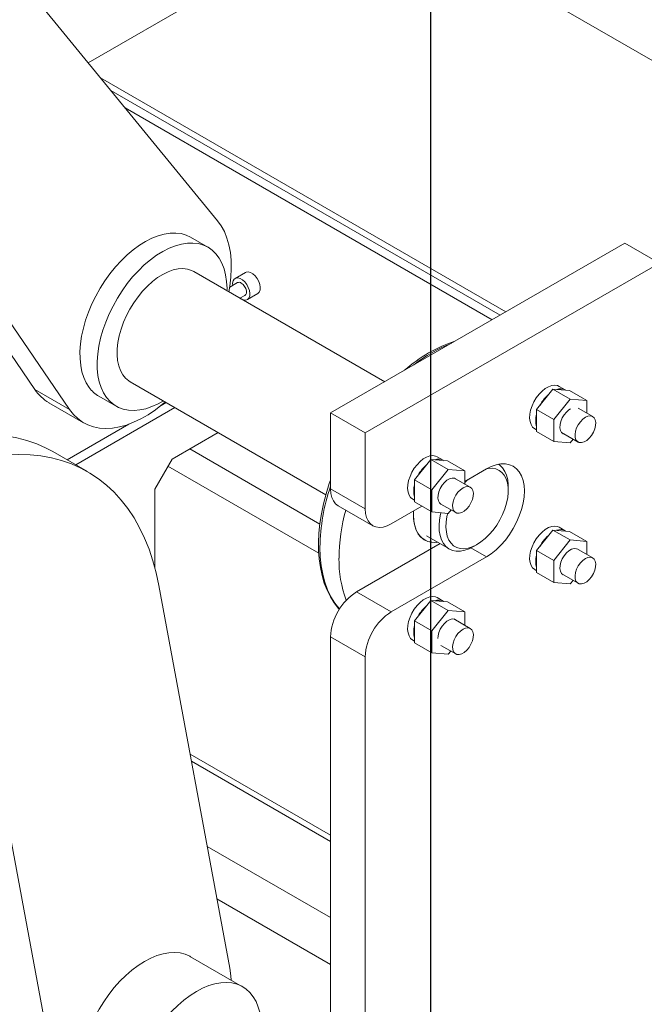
# Model space of a CAD drawing. Header units: millimetres. Extents: x 525 to 29324, y 175 to 20618.
# Tile 339 of 588: x 20496 to 20751, y 11944 to 12347. Entities that reach past the tile are written whole.
import ezdxf

# ---------------------------------------------------------------- set-up
doc = ezdxf.new("R2010")
doc.units = ezdxf.units.MM
doc.linetypes.add('SLD-Continua', pattern=[0])
doc.layers.add('COTAS', color=1, linetype='SLD-Continua')

msp = doc.modelspace()

# ---------------------------------------------------------------- linework, layer by layer
at = {"color": 7, "linetype": 'SLD-Continua', "lineweight": 18, "ltscale": 35}
for p, q in [((20464.36, 12401.73), (20576.72, 12264.65)), ((20639.88, 12396.12), (20523.85, 12329.15)), ((20639.88, 12396.12), (20523.85, 12329.15)), ((20639.88, 12396.12), (20523.85, 12329.15)), ((20639.88, 12396.12), (20523.85, 12329.15)), ((20639.88, 12396.12), (20523.85, 12329.15)), ((20639.88, 12396.12), (20523.85, 12329.15)), ((20844.58, 12277.98), (20639.88, 12396.12)), ((20844.58, 12277.98), (20639.88, 12396.12)), ((20844.58, 12277.98), (20639.88, 12396.12)), ((20844.58, 12277.98), (20639.88, 12396.12)), ((20844.58, 12277.98), (20639.88, 12396.12)), ((20844.58, 12277.98), (20639.88, 12396.12)), ((20694.51, 12227.42), (20528.88, 12323.01)), ((20694.51, 12227.42), (20528.88, 12323.01)), ((20694.51, 12227.42), (20528.88, 12323.01)), ((20694.51, 12227.42), (20528.88, 12323.01)), ((20694.51, 12227.42), (20528.88, 12323.01)), ((20694.51, 12227.42), (20528.88, 12323.01)), ((20692.17, 12226.07), (20533.09, 12317.88)), ((20692.17, 12226.07), (20533.09, 12317.88)), ((20692.17, 12226.07), (20533.09, 12317.88)), ((20692.17, 12226.07), (20533.09, 12317.88)), ((20692.17, 12226.07), (20533.09, 12317.88)), ((20692.17, 12226.07), (20533.09, 12317.88)), ((20688.91, 12224.19), (20538.95, 12310.73)), ((20688.91, 12224.19), (20538.95, 12310.73)), ((20688.91, 12224.19), (20538.95, 12310.73)), ((20688.91, 12224.19), (20538.95, 12310.73)), ((20688.91, 12224.19), (20538.95, 12310.73)), ((20688.91, 12224.19), (20538.95, 12310.73)), ((20516.22, 12187.53), (20464.46, 12263.2)), ((20572.8, 12253.8), (20565.72, 12257.89)), ((20622.89, 12186.08), (20743.1, 12255.46)), ((20743.1, 12255.46), (20757.24, 12247.3)), ((20502.07, 12195.69), (20464.48, 12250.66)), ((20637.03, 12177.92), (20757.24, 12247.3)), ((20645.01, 12198.85), (20567.05, 12243.84)), ((20588.12, 12243.54), (20583.88, 12241.08)), ((20584.88, 12239.35), (20581.66, 12237.48)), ((20585.86, 12232.98), (20587.89, 12234.16)), ((20586.24, 12232.77), (20585.9, 12233)), ((20588.89, 12232.43), (20593.14, 12234.89)), ((20541.05, 12198.81), (20620.99, 12152.67)), ((20502.07, 12195.69), (20516.22, 12187.53)), ((20713.75, 12195.84), (20707.04, 12187.49)), ((20720.83, 12191.76), (20713.75, 12195.84)), ((20720.47, 12195.24), (20713.75, 12195.84)), ((20718.75, 12195.54), (20716.28, 12196.97)), ((20727.54, 12191.16), (20720.47, 12195.24)), ((20528.23, 12192.93), (20535.31, 12188.85)), ((20720.83, 12191.76), (20714.11, 12183.4)), ((20727.54, 12191.16), (20720.83, 12191.76)), ((20727.54, 12186.02), (20727.54, 12191.16)), ((20507.84, 12190.26), (20521.99, 12182.1)), ((20518.81, 12164.88), (20559.25, 12188.31)), ((20518.81, 12164.88), (20559.25, 12188.31)), ((20553.61, 12189.13), (20555.72, 12190.35)), ((20714.11, 12183.4), (20707.04, 12187.49)), ((20707.04, 12187.49), (20707.04, 12178.53)), ((20729.98, 12184.62), (20723.97, 12188.08)), ((20622.89, 12186.08), (20637.03, 12177.92)), ((20622.89, 12155.05), (20622.89, 12186.08)), ((20714.11, 12183.4), (20714.11, 12174.45)), ((20515.28, 12166.92), (20540.48, 12181.52)), ((20706.28, 12179.65), (20707.04, 12179.21)), ((20576.9, 12178.12), (20558.12, 12167.24)), ((20637.03, 12146.89), (20637.03, 12177.92)), ((20714.11, 12174.45), (20707.04, 12178.53)), ((20717.24, 12178.12), (20723.99, 12174.22)), ((20720.83, 12173.84), (20722.04, 12175.35)), ((20618.54, 12140.72), (20565.34, 12171.42)), ((20618.54, 12140.72), (20565.34, 12171.42)), ((20618.54, 12140.72), (20565.34, 12171.42)), ((20618.54, 12140.72), (20565.34, 12171.42)), ((20618.54, 12140.72), (20565.34, 12171.42)), ((20618.54, 12140.72), (20565.34, 12171.42)), ((20618.54, 12140.72), (20565.34, 12171.42)), ((20714.11, 12174.45), (20720.83, 12173.84)), ((20523.56, 12162.13), (20509.42, 12170.3)), ((20558.12, 12167.24), (20551.07, 12154.99)), ((20663.9, 12167.07), (20657.19, 12158.71)), ((20670.97, 12162.99), (20663.9, 12167.07)), ((20670.62, 12166.47), (20663.9, 12167.07)), ((20668.9, 12166.77), (20666.43, 12168.2)), ((20618.08, 12128.75), (20556.44, 12164.32)), ((20670.97, 12162.99), (20664.26, 12154.63)), ((20677.69, 12162.39), (20670.62, 12166.47)), ((20677.69, 12162.39), (20670.97, 12162.99)), ((20686.53, 12163.21), (20677.69, 12158.11)), ((20664.26, 12154.63), (20657.19, 12158.71)), ((20657.19, 12158.71), (20657.19, 12149.76)), ((20679.98, 12155.76), (20673.97, 12159.23)), ((20677.69, 12157.08), (20677.69, 12162.39)), ((20551.07, 12154.99), (20551.12, 12122.74)), ((20622.89, 12155.05), (20637.03, 12146.89)), ((20664.26, 12154.63), (20664.26, 12145.67)), ((20695.47, 12154.4), (20695.47, 12156.03)), ((20656.43, 12150.88), (20657.19, 12150.44)), ((20626, 12148.18), (20640.14, 12140.02)), ((20660.21, 12148.01), (20647.64, 12140.76)), ((20664.26, 12145.67), (20657.19, 12149.76)), ((20667.98, 12148.83), (20673.99, 12145.37)), ((20664.26, 12145.67), (20670.97, 12145.07)), ((20670.97, 12145.07), (20672.09, 12146.46)), ((20718.75, 12137.97), (20716.28, 12139.4)), ((20662.14, 12135.85), (20671.33, 12130.55)), ((20713.75, 12138.27), (20707.04, 12129.91)), ((20720.83, 12134.19), (20713.75, 12138.27)), ((20720.47, 12137.67), (20713.75, 12138.27)), ((20727.54, 12133.59), (20720.47, 12137.67)), ((20633.5, 12112.99), (20667.62, 12132.69)), ((20680.2, 12130.93), (20686.53, 12127.28)), ((20681.34, 12131.54), (20682.75, 12132.36)), ((20720.83, 12134.19), (20714.11, 12125.83)), ((20727.54, 12133.59), (20720.83, 12134.19)), ((20727.54, 12128.28), (20727.54, 12133.59)), ((20647.64, 12104.83), (20686.53, 12127.28)), ((20714.11, 12125.83), (20707.04, 12129.91)), ((20707.04, 12129.91), (20707.04, 12120.95)), ((20729.98, 12126.87), (20723.97, 12130.34)), ((20714.11, 12125.83), (20714.11, 12116.87)), ((20706.28, 12122.08), (20707.04, 12121.64)), ((20714.11, 12116.87), (20707.04, 12120.95)), ((20717.98, 12119.95), (20723.99, 12116.48)), ((20552.72, 12115.57), (20581.69, 11959.2)), ((20714.11, 12116.87), (20720.83, 12116.27)), ((20720.83, 12116.27), (20721.94, 12117.66)), ((20633.5, 12112.99), (20647.64, 12104.83)), ((20668.9, 12109.2), (20666.43, 12110.63)), ((20663.9, 12109.5), (20657.19, 12101.14)), ((20670.97, 12105.42), (20663.9, 12109.5)), ((20670.62, 12108.89), (20663.9, 12109.5)), ((20677.69, 12104.81), (20670.62, 12108.89)), ((20670.97, 12105.42), (20664.26, 12097.06)), ((20677.69, 12104.81), (20670.97, 12105.42)), ((20677.69, 12099.34), (20677.69, 12104.81)), ((20664.26, 12097.06), (20657.19, 12101.14)), ((20657.19, 12101.14), (20657.19, 12092.18)), ((20679.98, 12098.01), (20673.23, 12101.91)), ((20637.03, 12086.46), (20622.89, 12094.62)), ((20622.89, 11861.06), (20622.89, 12094.62)), ((20664.26, 12097.06), (20664.26, 12088.1)), ((20656.43, 12093.31), (20657.19, 12092.87)), ((20664.26, 12088.1), (20657.19, 12092.18)), ((20667.98, 12091.09), (20673.99, 12087.62)), ((20637.03, 11852.9), (20637.03, 12086.46)), ((20664.26, 12088.1), (20670.97, 12087.5)), ((20670.97, 12087.5), (20672, 12088.77)), ((20512.27, 11903.63), (20483.09, 12061.11)), ((20565.47, 12046.74), (20622.89, 12013.6)), ((20622.89, 12010.99), (20566.02, 12043.81)), ((20566.02, 12043.81), (20622.89, 12010.99)), ((20622.89, 11979.89), (20572.47, 12008.99)), ((20622.89, 11960.79), (20576.43, 11987.6)), ((20586.94, 11951.65), (20565.72, 11963.89))]:
    msp.add_line(p, q, dxfattribs=at)
at = {"color": 7, "linetype": 'SLD-Continua', "lineweight": 18, "ltscale": 35, "flags": 128}
for points in [[(20576.72, 12264.65), (20578.22, 12262.55), (20579.5, 12260.19), (20580.55, 12257.58), (20581.37, 12254.74), (20581.94, 12251.7), (20582.26, 12248.47), (20582.33, 12245.08), (20582.15, 12241.55), (20581.72, 12237.9), (20581.33, 12235.57)], [(20524.28, 12196.48), (20523.06, 12198.38), (20522.07, 12200.53), (20521.31, 12202.92), (20520.79, 12205.51), (20520.51, 12208.3), (20520.48, 12211.24), (20520.7, 12214.31), (20521.16, 12217.49), (20521.87, 12220.74), (20522.8, 12224.04), (20523.97, 12227.34), (20525.35, 12230.63), (20526.93, 12233.88), (20528.7, 12237.04), (20530.64, 12240.09), (20532.73, 12243.01), (20534.95, 12245.76), (20537.29, 12248.32), (20539.72, 12250.67), (20542.21, 12252.78), (20544.75, 12254.64), (20547.31, 12256.22), (20549.87, 12257.52), (20552.4, 12258.51), (20554.88, 12259.2), (20557.29, 12259.57), (20559.6, 12259.62), (20561.79, 12259.36), (20563.84, 12258.77), (20565.72, 12257.89)], [(20531.35, 12192.4), (20530.13, 12194.3), (20529.14, 12196.45), (20528.38, 12198.84), (20527.86, 12201.43), (20527.58, 12204.22), (20527.55, 12207.16), (20527.77, 12210.23), (20528.23, 12213.41), (20528.94, 12216.66), (20529.88, 12219.96), (20531.04, 12223.26), (20532.42, 12226.55), (20534, 12229.79), (20535.77, 12232.96), (20537.71, 12236.01), (20539.8, 12238.93), (20542.02, 12241.68), (20544.36, 12244.24), (20546.79, 12246.59), (20549.28, 12248.7), (20551.82, 12250.56), (20554.38, 12252.14), (20556.94, 12253.44), (20559.47, 12254.43), (20561.95, 12255.12), (20564.36, 12255.49), (20566.67, 12255.54), (20568.86, 12255.28), (20570.91, 12254.69), (20572.81, 12253.8), (20574.53, 12252.6), (20576.06, 12251.11), (20577.39, 12249.34), (20578.49, 12247.31), (20579.37, 12245.04), (20580.01, 12242.54), (20580.41, 12239.85), (20580.57, 12236.98), (20580.56, 12236.01)], [(20537.29, 12220.39), (20538.29, 12223.15), (20539.49, 12225.89), (20540.89, 12228.56), (20542.47, 12231.13), (20544.21, 12233.58), (20546.08, 12235.86), (20548.05, 12237.94), (20550.11, 12239.79), (20552.22, 12241.4), (20554.36, 12242.73), (20556.49, 12243.78), (20558.59, 12244.52), (20560.63, 12244.95), (20562.58, 12245.06), (20564.41, 12244.85), (20566.1, 12244.32), (20567.05, 12243.84)], [(20588.12, 12243.54), (20588.41, 12243.67), (20589.23, 12243.77), (20590.16, 12243.52), (20591.12, 12242.96), (20592.05, 12242.12), (20592.87, 12241.07), (20593.53, 12239.87), (20593.97, 12238.63), (20594.16, 12237.43), (20594.09, 12236.36), (20593.76, 12235.51), (20593.2, 12234.93), (20593.14, 12234.89)], [(20582.89, 12238.19), (20582.86, 12239.09), (20583.06, 12240.06), (20583.51, 12240.79), (20584.17, 12241.21), (20584.99, 12241.31), (20585.92, 12241.07), (20586.88, 12240.5), (20587.81, 12239.66), (20588.63, 12238.61), (20589.28, 12237.41), (20589.72, 12236.17), (20589.91, 12234.97), (20589.85, 12233.91), (20589.52, 12233.05), (20588.96, 12232.47), (20588.21, 12232.21), (20587.33, 12232.28), (20586.55, 12232.59)], [(20587.89, 12234.16), (20588.22, 12234.46), (20588.47, 12235.11), (20588.48, 12235.96), (20588.23, 12236.9), (20587.76, 12237.83), (20587.12, 12238.62), (20586.39, 12239.2)], [(20541.05, 12198.81), (20540.47, 12199.18), (20539.12, 12200.32), (20537.98, 12201.74), (20537.05, 12203.43), (20536.35, 12205.36), (20535.89, 12207.51), (20535.68, 12209.85), (20535.72, 12212.34), (20536, 12214.95), (20536.53, 12217.64), (20537.29, 12220.39)], [(20716.28, 12196.97), (20715.62, 12197.27), (20714.49, 12197.44), (20713.25, 12197.29), (20711.95, 12196.83), (20710.61, 12196.06), (20709.31, 12195.01), (20708.07, 12193.73), (20706.94, 12192.26), (20705.97, 12190.65), (20705.19, 12188.95), (20704.63, 12187.23), (20704.3, 12185.55), (20704.21, 12183.97), (20704.38, 12182.54), (20704.79, 12181.32), (20705.44, 12180.34), (20706.28, 12179.65)], [(20554.57, 12191.01), (20552.44, 12189.83), (20549.89, 12188.68), (20547.38, 12187.84), (20544.94, 12187.31), (20542.58, 12187.09), (20540.32, 12187.2), (20538.2, 12187.63), (20536.22, 12188.37), (20534.41, 12189.42), (20532.78, 12190.76), (20531.35, 12192.4)], [(20555.34, 12190.56), (20554.23, 12189.63), (20551.3, 12187.37), (20548.34, 12185.39), (20545.36, 12183.68), (20542.4, 12182.28), (20539.47, 12181.17), (20536.59, 12180.38), (20533.79, 12179.91), (20531.08, 12179.76), (20528.48, 12179.93), (20526.01, 12180.43), (20523.7, 12181.24), (20521.54, 12182.37), (20519.57, 12183.8), (20517.79, 12185.52), (20516.22, 12187.53)], [(20720.9, 12187.74), (20720.29, 12187.36), (20719.26, 12186.46), (20718.33, 12185.33), (20717.56, 12184.04), (20716.99, 12182.67), (20716.66, 12181.32), (20716.59, 12180.05), (20716.79, 12178.96), (20717.24, 12178.11), (20717.92, 12177.55), (20718.57, 12177.35)], [(20726.99, 12184.32), (20725.93, 12183.56), (20724.94, 12182.53), (20724.08, 12181.31), (20723.4, 12179.98), (20722.95, 12178.6), (20722.75, 12177.28), (20722.82, 12176.1), (20723.15, 12175.12), (20723.72, 12174.41), (20724.49, 12174.02), (20725.42, 12173.96), (20726.45, 12174.25), (20727.52, 12174.87), (20728.55, 12175.76), (20729.48, 12176.89), (20730.25, 12178.18), (20730.82, 12179.55), (20731.15, 12180.91), (20731.22, 12182.17), (20731.02, 12183.26), (20730.57, 12184.11), (20729.89, 12184.67), (20729.03, 12184.89), (20728.04, 12184.77), (20726.99, 12184.32)], [(20464.61, 12175.23), (20467.13, 12175.78), (20471.98, 12176.61), (20476.74, 12177.13), (20481.41, 12177.32), (20485.96, 12177.19), (20490.39, 12176.74), (20494.69, 12175.97), (20498.85, 12174.88), (20502.86, 12173.47), (20506.71, 12171.75), (20509.42, 12170.3)], [(20552.72, 12115.57), (20551.62, 12120.74), (20550.28, 12125.7), (20548.71, 12130.44), (20546.89, 12134.95), (20544.85, 12139.21), (20542.57, 12143.23), (20540.08, 12146.99), (20537.37, 12150.47), (20534.46, 12153.68), (20531.34, 12156.6), (20528.03, 12159.23), (20524.53, 12161.56), (20520.85, 12163.59), (20517, 12165.31), (20513, 12166.72), (20508.84, 12167.81), (20504.53, 12168.58), (20500.1, 12169.03), (20495.55, 12169.16), (20490.88, 12168.97), (20486.12, 12168.45), (20481.27, 12167.62), (20476.34, 12166.47), (20471.35, 12165), (20466.3, 12163.22), (20464.63, 12162.57)], [(20666.43, 12168.2), (20665.76, 12168.49), (20664.64, 12168.67), (20663.4, 12168.52), (20662.09, 12168.05), (20660.76, 12167.29), (20659.46, 12166.24), (20658.22, 12164.96), (20657.09, 12163.49), (20656.12, 12161.88), (20655.34, 12160.18), (20654.77, 12158.46), (20654.44, 12156.78), (20654.36, 12155.2), (20654.53, 12153.77), (20654.94, 12152.55), (20655.58, 12151.57), (20656.43, 12150.88)], [(20686.53, 12127.28), (20688.56, 12128.6), (20690.56, 12130.21), (20692.48, 12132.08), (20694.31, 12134.17), (20696, 12136.45), (20697.53, 12138.89), (20698.87, 12141.43), (20700, 12144.03), (20700.9, 12146.66), (20701.56, 12149.26), (20701.95, 12151.8), (20702.09, 12154.22), (20701.95, 12156.49), (20701.56, 12158.56), (20700.9, 12160.41), (20700, 12162), (20698.87, 12163.3), (20697.53, 12164.29), (20696, 12164.96), (20694.31, 12165.29), (20692.48, 12165.28), (20690.56, 12164.92), (20688.56, 12164.23), (20686.53, 12163.21)], [(20689.32, 12138.26), (20690.78, 12140.28), (20692.07, 12142.43), (20693.19, 12144.67), (20694.1, 12146.96), (20694.79, 12149.25), (20695.24, 12151.49), (20695.46, 12153.65), (20695.42, 12155.68), (20695.14, 12157.54), (20694.62, 12159.2), (20693.86, 12160.62), (20692.89, 12161.78), (20691.72, 12162.65), (20690.38, 12163.22), (20688.89, 12163.47), (20687.28, 12163.4), (20686.7, 12163.31)], [(20691.44, 12165.12), (20692.05, 12164.71), (20693.19, 12163.61), (20694.11, 12162.24), (20694.8, 12160.61), (20695.25, 12158.76), (20695.46, 12156.71), (20695.47, 12156.03)], [(20622.89, 12158.69), (20622.37, 12157.23), (20621.1, 12153.09), (20620.03, 12148.97), (20619.18, 12144.89), (20618.55, 12140.87), (20618.15, 12136.93), (20617.97, 12133.09), (20617.96, 12132.04), (20617.99, 12130.07), (20618.23, 12126.45), (20618.7, 12122.98), (20619.39, 12119.67), (20620.32, 12116.55), (20621.47, 12113.62), (20622.83, 12110.92), (20624.41, 12108.45), (20626.18, 12106.22), (20626.55, 12105.85)], [(20673.97, 12159.23), (20673.47, 12159.43), (20672.54, 12159.49), (20671.51, 12159.2), (20670.44, 12158.59), (20669.41, 12157.69), (20668.48, 12156.56), (20667.71, 12155.27), (20667.14, 12153.9), (20666.81, 12152.54), (20666.74, 12151.28), (20666.94, 12150.19), (20667.39, 12149.34), (20667.98, 12148.83)], [(20678.79, 12158.74), (20678.57, 12158.53), (20677.69, 12157.63)], [(20626, 12148.18), (20626, 12148.18), (20624.92, 12149.02), (20624.05, 12150.16), (20623.41, 12151.57), (20623.02, 12153.21), (20622.89, 12155.05)], [(20676.99, 12155.46), (20675.93, 12154.7), (20674.94, 12153.68), (20674.08, 12152.46), (20673.4, 12151.12), (20672.95, 12149.75), (20672.75, 12148.43), (20672.82, 12147.24), (20673.15, 12146.26), (20673.72, 12145.55), (20674.49, 12145.16), (20675.42, 12145.1), (20676.45, 12145.39), (20677.52, 12146.01), (20678.55, 12146.91), (20679.48, 12148.04), (20680.25, 12149.33), (20680.82, 12150.69), (20681.15, 12152.05), (20681.22, 12153.31), (20681.02, 12154.41), (20680.57, 12155.25), (20679.89, 12155.81), (20679.03, 12156.04), (20678.04, 12155.92), (20676.99, 12155.46)], [(20637.03, 12146.89), (20637.16, 12145.05), (20637.55, 12143.4), (20638.19, 12142), (20639.06, 12140.86), (20640.14, 12140.02), (20641.41, 12139.5), (20642.83, 12139.32), (20644.36, 12139.47), (20645.98, 12139.96), (20647.64, 12140.76)], [(20656.8, 12146.05), (20656.73, 12144.28), (20656.86, 12142.06), (20657.24, 12140.02), (20657.87, 12138.19), (20658.73, 12136.62), (20659.82, 12135.32), (20661.11, 12134.31), (20662.59, 12133.61), (20664.22, 12133.24), (20665.99, 12133.2), (20666.63, 12133.26)], [(20681.34, 12131.54), (20679.56, 12130.64), (20677.71, 12129.99), (20675.92, 12129.65), (20674.23, 12129.64), (20672.66, 12129.96), (20671.25, 12130.59), (20670.02, 12131.54), (20668.99, 12132.77), (20668.18, 12134.28), (20667.6, 12136.02), (20667.27, 12137.98), (20667.19, 12140.11), (20667.37, 12142.39), (20667.79, 12144.76), (20667.93, 12145.35)], [(20670.76, 12145.09), (20670.44, 12143.72), (20670.11, 12141.52), (20670.02, 12139.42), (20670.18, 12137.47), (20670.58, 12135.7), (20671.22, 12134.16), (20672.09, 12132.87), (20673.16, 12131.85), (20674.42, 12131.13), (20675.84, 12130.72), (20677.39, 12130.63), (20679.05, 12130.85), (20680.78, 12131.39), (20682.55, 12132.24), (20684.32, 12133.38), (20686.07, 12134.78), (20687.74, 12136.42), (20689.32, 12138.26)], [(20716.28, 12139.4), (20715.62, 12139.69), (20714.49, 12139.87), (20713.25, 12139.72), (20711.95, 12139.25), (20710.61, 12138.48), (20709.31, 12137.44), (20708.07, 12136.16), (20706.94, 12134.69), (20705.97, 12133.07), (20705.19, 12131.38), (20704.63, 12129.66), (20704.3, 12127.98), (20704.21, 12126.4), (20704.38, 12124.97), (20704.79, 12123.74), (20705.44, 12122.77), (20706.28, 12122.08)], [(20618.55, 12131.22), (20618.67, 12127.37), (20619.05, 12123.69), (20619.67, 12120.2), (20620.54, 12116.9), (20621.65, 12113.84), (20622.99, 12111.01), (20624.56, 12108.44), (20626.35, 12106.13), (20626.52, 12105.94)], [(20723.9, 12130.38), (20723.32, 12130.63), (20722.39, 12130.69), (20721.36, 12130.4), (20720.29, 12129.78), (20719.26, 12128.88), (20718.33, 12127.75), (20717.56, 12126.47), (20716.99, 12125.1), (20716.66, 12123.74), (20716.59, 12122.48), (20716.79, 12121.39), (20717.24, 12120.54), (20717.9, 12119.99)], [(20726.99, 12126.57), (20725.93, 12125.81), (20724.94, 12124.79), (20724.08, 12123.57), (20723.4, 12122.23), (20722.95, 12120.86), (20722.75, 12119.54), (20722.82, 12118.35), (20723.15, 12117.37), (20723.72, 12116.66), (20724.49, 12116.27), (20725.42, 12116.22), (20726.45, 12116.51), (20727.52, 12117.12), (20728.55, 12118.02), (20729.48, 12119.15), (20730.25, 12120.44), (20730.82, 12121.8), (20731.15, 12123.16), (20731.22, 12124.43), (20731.02, 12125.52), (20730.57, 12126.37), (20729.89, 12126.92), (20729.03, 12127.15), (20728.04, 12127.03), (20726.99, 12126.57)], [(20666.43, 12110.63), (20665.76, 12110.92), (20664.64, 12111.1), (20663.4, 12110.95), (20662.09, 12110.48), (20660.76, 12109.71), (20659.46, 12108.67), (20658.22, 12107.39), (20657.09, 12105.92), (20656.12, 12104.3), (20655.34, 12102.61), (20654.77, 12100.89), (20654.44, 12099.21), (20654.36, 12097.63), (20654.53, 12096.2), (20654.94, 12094.97), (20655.58, 12094), (20656.43, 12093.31)], [(20674.56, 12101.14), (20674.24, 12101.47), (20673.47, 12101.86), (20672.54, 12101.91), (20671.51, 12101.63), (20670.44, 12101.01), (20669.41, 12100.11), (20668.48, 12098.98), (20667.71, 12097.69), (20667.14, 12096.33), (20666.81, 12094.97), (20666.73, 12093.92)], [(20676.99, 12097.72), (20675.93, 12096.95), (20674.94, 12095.93), (20674.08, 12094.71), (20673.4, 12093.37), (20672.95, 12092), (20672.75, 12090.68), (20672.82, 12089.49), (20673.15, 12088.51), (20673.72, 12087.81), (20674.49, 12087.41), (20675.42, 12087.36), (20676.45, 12087.65), (20677.52, 12088.26), (20678.55, 12089.16), (20679.48, 12090.29), (20680.25, 12091.58), (20680.82, 12092.95), (20681.15, 12094.3), (20681.22, 12095.57), (20681.02, 12096.66), (20680.57, 12097.51), (20679.89, 12098.06), (20679.03, 12098.29), (20678.04, 12098.17), (20676.99, 12097.72)], [(20520.47, 11916.68), (20520.64, 11919.73), (20521.06, 11922.89), (20521.72, 11926.13), (20522.61, 11929.42), (20523.73, 11932.73), (20525.07, 11936.03), (20526.62, 11939.28), (20528.35, 11942.46), (20530.26, 11945.53), (20532.32, 11948.48), (20534.52, 11951.26), (20536.84, 11953.86), (20539.25, 11956.25), (20541.74, 11958.41), (20544.27, 11960.32), (20546.83, 11961.95), (20549.39, 11963.3), (20551.93, 11964.36), (20554.42, 11965.1), (20556.84, 11965.53), (20559.17, 11965.65), (20561.39, 11965.44), (20563.47, 11964.92), (20565.39, 11964.08), (20565.72, 11963.89)], [(20581.69, 11959.2), (20582.14, 11956.03), (20582.27, 11954.35)], [(20541.68, 11904.44), (20541.85, 11907.49), (20542.27, 11910.65), (20542.93, 11913.89), (20543.82, 11917.18), (20544.95, 11920.49), (20546.29, 11923.78), (20547.83, 11927.03), (20549.56, 11930.21), (20551.47, 11933.29), (20553.54, 11936.23), (20555.74, 11939.02), (20558.05, 11941.62), (20560.47, 11944.01), (20562.95, 11946.17), (20565.48, 11948.07), (20568.04, 11949.71), (20570.6, 11951.06), (20573.14, 11952.11), (20575.63, 11952.86), (20578.05, 11953.29), (20580.38, 11953.4), (20582.6, 11953.2), (20584.68, 11952.67), (20586.61, 11951.84), (20588.36, 11950.69), (20589.93, 11949.26), (20591.29, 11947.54), (20592.44, 11945.56), (20593.36, 11943.33), (20594.05, 11940.87), (20594.5, 11938.22), (20594.7, 11935.38), (20594.7, 11933.89)]]:
    msp.add_lwpolyline(points, dxfattribs=at)
at = {"color": 7, "linetype": 'SLD-Continua', "lineweight": 18, "ltscale": 1225}
for centre, radius, start, end in [((20585.51, 12238.06), 1.43, 52.142, 116.1463), ((20692.67, 12159.06), 59.51, 108.3331, 131.6493), ((20694.62, 12157.94), 60.86, 111.7294, 128.253), ((20516.73, 12205.49), 17.63, 213.7696, 239.7411), ((20534.82, 12204.24), 13.09, 216.3877, 239.8071), ((20716.77, 12191.75), 4.26, 58.0841, 111.6713), ((20722.39, 12182.02), 15.69, 129.9909, 152.4172), ((20715.85, 12183.01), 9.17, 163.858, 196.142), ((20666.92, 12162.98), 4.26, 58.0841, 111.6713), ((20672.54, 12153.25), 15.69, 129.9909, 152.4172), ((20699.7, 12130.03), 81.17, 161.1489, 179.1605), ((20666, 12154.24), 9.17, 163.858, 196.142), ((20704.24, 12125.87), 77.92, 164.7172, 179.3656), ((20673.23, 12144.28), 16.52, 173.8489, 201.7671), ((20716.77, 12134.18), 4.26, 58.0841, 111.6713), ((20665.37, 12141.26), 8.1, 202.5262, 279.0036), ((20722.39, 12124.44), 15.69, 129.9909, 152.4172), ((20672.23, 12125.94), 45.92, 179.0153, 200.8549), ((20715.85, 12125.43), 9.17, 163.858, 196.142), ((20645.75, 12093.67), 22.88, 122.3837, 177.6163), ((20672.54, 12095.67), 15.69, 129.9909, 152.4172), ((20666.92, 12105.41), 4.26, 58.0841, 111.6713), ((20659.9, 12085.51), 22.88, 122.3837, 177.6163), ((20666, 12096.66), 9.17, 163.858, 196.142)]:
    msp.add_arc(centre, radius, start, end, dxfattribs=at)
at = {"layer": 'COTAS', "ltscale": 35}
msp.add_line((20663.75, 14106.34), (20663.75, 11753.46), dxfattribs=at)

doc.saveas('drawing.dxf')
